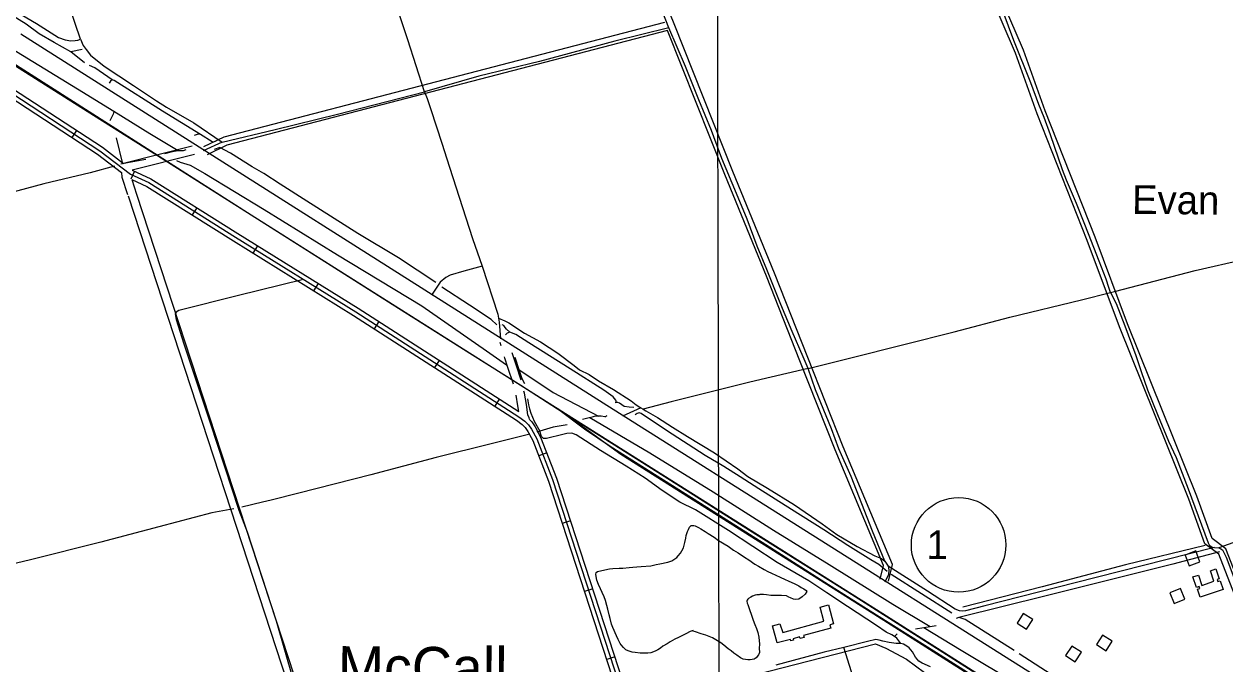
# Model space of a CAD drawing. Extents: x 3361039 to 3398939, y 576572 to 602007.
# Drawn here: x 3367984 to 3372178, y 588338 to 590571 of the extents above; entities that cross this region are included whole.
import ezdxf

# ---------------------------------------------------------------- set-up
doc = ezdxf.new("R2010")
doc.units = 0
for name, color, linetype in [('V-BLDG-IDEN', 7, 'Continuous'), ('V-BLDG-OTLN', 7, 'Continuous'), ('V-DTCH-CNTR', 7, 'Continuous'), ('V-GRID-MAJR', 7, 'Continuous'), ('V-RAIL-TRAK', 7, 'Continuous'), ('V-ROAD-CNTR', 7, 'Continuous'), ('V-ROAD-IDEN', 7, 'Continuous'), ('V-SITE-OTLN', 7, 'Continuous'), ('V-SITE-VEGE', 7, 'Continuous'), ('V-TOPO-GNAM-IDEN', 7, 'Continuous'), ('V-TOPO-SHOR', 7, 'Continuous')]:
    doc.layers.add(name, color=color, linetype=linetype)

msp = doc.modelspace()

# ---------------------------------------------------------------- linework, layer by layer
at = {"layer": 'V-BLDG-OTLN'}
for points in [[(3372053.2, 588680.5), (3372090.4, 588695), (3372075.9, 588732.3), (3372038.7, 588717.8)], [(3372172.1, 588598.2), (3372091.9, 588570.8), (3372082.2, 588599.2), (3372090.2, 588601.9), (3372088, 588608.3), (3372078.2, 588605), (3372065.7, 588641.6), (3372085.2, 588648.2), (3372097.4, 588612.4), (3372139.4, 588626.7), (3372127.1, 588662.9), (3372146.4, 588669.5), (3372158.3, 588634.8), (3372151.2, 588632.4), (3372153.6, 588625.6), (3372161.4, 588628.2)], [(3372000.2, 588549.3), (3372037.5, 588563.8), (3372023, 588601.1), (3371985.7, 588586.6)], [(3370633.6, 588448.3), (3370777.9, 588487), (3370764.6, 588536.5), (3370793.5, 588544.3), (3370811.3, 588477.9), (3370798.3, 588474.4), (3370801.3, 588463.4), (3370706.4, 588437.9), (3370708.5, 588430.1), (3370694.5, 588426.4), (3370692.9, 588432.3), (3370669.7, 588426.2), (3370671.1, 588421.2), (3370661.9, 588418.8), (3370660.7, 588423.6), (3370614, 588411.2), (3370598.2, 588470.7), (3370623.8, 588477.5)], [(3371451.9, 588480.8), (3371485.6, 588459.2), (3371507.2, 588492.8), (3371473.6, 588514.4)], [(3371729.3, 588405.5), (3371763, 588383.9), (3371784.6, 588417.5), (3371750.9, 588439.1)], [(3371621.4, 588367), (3371655, 588345.3), (3371676.7, 588379), (3371643, 588400.6)]]:
    msp.add_lwpolyline(points, close=True, dxfattribs=at)
at = {"layer": 'V-DTCH-CNTR'}
msp.add_line((3370138.1, 589232.4), (3370074.4, 589202.4), dxfattribs=at)
for points in [[(3367842.2, 590690.1), (3367903.7, 590647.2), (3367935.5, 590624.1), (3367974.5, 590604.1), (3368027.4, 590573), (3368104.5, 590524.3), (3368127.9, 590515.5), (3368147.4, 590512.9), (3368163.1, 590513.5), (3368171.8, 590515), (3368182, 590518), (3368144, 590627.3), (3368074, 590821.6), (3368016.3, 590989.1), (3367970.7, 591123.6), (3367928.2, 591249.4), (3367900.8, 591329.6), (3367873.6, 591416.1), (3367851.1, 591494.9)], [(3368676.4, 590159.3), (3368861, 590202.8), (3369078.6, 590256.1), (3369383.4, 590335), (3369325, 590516.6), (3369265.1, 590696.7), (3369213.6, 590866.5), (3369145.4, 591076.4), (3369058.2, 591352)], [(3370722.2, 589369.6), (3370705.4, 589409.7), (3370667.2, 589498.7), (3370627.4, 589592.3), (3370577.8, 589715.1), (3370545, 589796.2), (3370509.2, 589890.6), (3370472.6, 589980.3), (3370421.4, 590102.3), (3370384.8, 590199.8), (3370341.3, 590306.8), (3370294.8, 590423.3), (3370235.9, 590557.7), (3370204.7, 590638.1), (3370152.9, 590776.6), (3370079.6, 590956.8), (3370032.3, 591075.6), (3369985.8, 591192.9), (3369966.9, 591249.7)], [(3371778.1, 589634), (3371772.8, 589651.3), (3371762.9, 589680.4), (3371739.3, 589743.3), (3371701.2, 589838.5), (3371686.7, 589877.1), (3371659.2, 589944.7), (3371624.9, 590025.8), (3371610.4, 590062.8), (3371569.4, 590184.7), (3371546.5, 590244.5), (3371528.2, 590290.9), (3371500, 590366.4), (3371440.5, 590514.3), (3371403.2, 590614.2), (3371369.6, 590697.6), (3371342.9, 590762.2), (3371273.4, 590925.1), (3371239, 591009.3), (3371219.3, 591071.4), (3371207.9, 591105.1)], [(3370235.9, 590557.7), (3370047.4, 590511.1), (3369784.2, 590440.3), (3369572.1, 590389.3), (3369383.4, 590335)], [(3368182, 590518), (3368191.1, 590496), (3368201.2, 590482.5), (3368216.6, 590462.8), (3368264, 590424.7), (3368366.7, 590356.2), (3368446.8, 590303.6), (3368481.8, 590281.3), (3368576.8, 590226.2), (3368676.4, 590159.3), (3368610.2, 590128.8)], [(3369383.4, 590335), (3369391.8, 590311.4), (3369403.9, 590276.1), (3369444.1, 590151.8), (3369459.3, 590103.9), (3369504, 589967.1), (3369551, 589822.4), (3369584.5, 589725.7), (3369520, 589708.3), (3369472.9, 589694.8), (3369457.1, 589687.1), (3369438.1, 589670.1), (3369406.8, 589624.8)], [(3370722.2, 589369.6), (3370866.7, 589404.9), (3371056.8, 589453), (3371232, 589497.3), (3371426.9, 589548.5), (3371677.5, 589608.4), (3371778.1, 589634), (3371792.9, 589637.8), (3372074.2, 589710.7), (3372247.8, 589750.4), (3372406.5, 589790.2), (3372648, 589851)], [(3369584.5, 589725.7), (3369639.1, 589558.2), (3369641.3, 589544.2), (3369643.5, 589530.7), (3369648.8, 589472.3)], [(3368955.9, 589679.1), (3368733.5, 589623.6), (3368525.3, 589571), (3368515.1, 589565.6), (3368512.7, 589559.4), (3368515.6, 589540.5), (3368542.9, 589455.6), (3368633.9, 589179.6), (3368734.9, 588874.6), (3368763.8, 588799), (3368864.7, 588488.5), (3368979.5, 588091.6), (3369021.5, 587952.2)], [(3371778.1, 589634), (3371798.1, 589596.2), (3371828.6, 589518.3), (3371866.6, 589414.4), (3371885.6, 589358.6), (3371907.6, 589294.1), (3371942, 589209.1), (3371980.9, 589115.5), (3372007.7, 589058), (3372049.6, 588948.7), (3372118.9, 588760.7), (3372122.7, 588754.3), (3372130.5, 588747.2), (3372141.4, 588744.7), (3372156.3, 588743), (3372163.3, 588739.8), (3372169.6, 588735.8), (3372181.8, 588710.6), (3372239.7, 588559.6), (3372314.8, 588372.3)], [(3369641.3, 589544.2), (3369663.9, 589535.4), (3369677.2, 589528.2), (3369732.4, 589492.3), (3369788.5, 589462.7), (3369848.4, 589422.1), (3369905.9, 589379.2), (3369924.5, 589364.9), (3369958.1, 589348.1), (3369990.7, 589326.6), (3370042.9, 589295.5), (3370105.1, 589256.4), (3370121.5, 589242.9), (3370138.1, 589232.4), (3370146, 589227.4), (3370155.7, 589221.4), (3370196.2, 589198.2), (3370249.1, 589164), (3370301.2, 589131.3), (3370395.4, 589074.6), (3370477.1, 589018.9), (3370512, 588991.9), (3370580.6, 588952), (3370674.7, 588893), (3370771.2, 588826.9), (3370823.2, 588789.5), (3370893.3, 588748), (3370955.6, 588715.2), (3370978.3, 588706.4), (3370989.9, 588696.8), (3371001.5, 588679.5), (3371004.5, 588666.9), (3371003.5, 588650.5), (3370990.5, 588622.9)], [(3370989.9, 588696.8), (3370947.2, 588801.5), (3370873.2, 588992.7), (3370829.6, 589088.7), (3370803.7, 589158.8), (3370748.8, 589294.9), (3370722.2, 589369.6), (3370518.7, 589321.7), (3370243.8, 589252.5), (3370146, 589227.4)], [(3373006.1, 588963.1), (3372892.2, 588935.3), (3372666.8, 588880.5), (3372499.4, 588835.3), (3372205.6, 588760.9), (3372156.3, 588743)], [(3372141.4, 588744.7), (3371971.8, 588701.9), (3371655.1, 588621.5), (3371340.1, 588541.1), (3371271.8, 588523), (3371261.6, 588522.3), (3371251.4, 588524), (3371235.8, 588529.7), (3371139.3, 588592.6), (3371001.5, 588679.5)]]:
    msp.add_lwpolyline(points, dxfattribs=at)
at = {"layer": 'V-GRID-MAJR'}
msp.add_spline([(3370427.4, 581971.5), (3370412.4, 588030.7), (3370397.4, 594091.8), (3370382.4, 600153), (3370382.4, 600154.9)], degree=3, dxfattribs=at)
at = {"layer": 'V-RAIL-TRAK'}
for points in [[(3367945.6, 590431.2), (3368204.7, 590267.7), (3368428.9, 590125.9), (3368673.2, 589971.2), (3368987.6, 589772.8), (3369291.9, 589579.9), (3369550.2, 589417.2), (3369719.1, 589310.4), (3369847.5, 589228.4), (3369930, 589175.7), (3370220.3, 588993.2), (3370540.1, 588791.5), (3370860.7, 588589.8), (3371218.7, 588362.7), (3371602.3, 588118.8), (3371887.9, 587938.6), (3372179.8, 587756.1)], [(3372211.5, 587718.9), (3372027.8, 587834.5), (3371998.1, 587853), (3371872.3, 587931.2), (3371857.4, 587940.5), (3371718.9, 588029), (3371556.2, 588132.6), (3371374.9, 588248.2), (3371171, 588376.5), (3370960.9, 588508.8), (3370781.2, 588622.8), (3370574.9, 588753.5), (3370390.5, 588869.9), (3370217.8, 588979.1), (3370031, 589097.1), (3369941.5, 589157.6), (3369847.5, 589228.4)]]:
    msp.add_lwpolyline(points, dxfattribs=at)
at = {"layer": 'V-ROAD-CNTR'}
for p, q in [((3368168, 590200), (3368151.5, 590174.9)), ((3368370.5, 590057.6), (3368357.8, 590030.4)), ((3368587.4, 589930.3), (3368571.4, 589904.9)), ((3368799.2, 589797.6), (3368783.3, 589772.1)), ((3369011.6, 589665.7), (3368995.8, 589640.2)), ((3369223.5, 589532.6), (3369207.3, 589507.4)), ((3369650.7, 589448), (3369646.9, 589460)), ((3369433.8, 589397.5), (3369417.6, 589372.3)), ((3369644.1, 589262.4), (3369627.9, 589237.1)), ((3369810, 589074.6), (3369782, 589063.8)), ((3369892.6, 588837.9), (3369864, 588828.6)), ((3369970.1, 588600.2), (3369941.5, 588590.9)), ((3370047.6, 588362.5), (3370019, 588353.2))]:
    msp.add_line(p, q, dxfattribs=at)
for points in [[(3371003.2, 588626.5), (3371017.2, 588684.6), (3370845.1, 589096.2), (3370722, 589407.4), (3370605.2, 589702.1), (3370459.2, 590057), (3370254.6, 590572.2), (3369974.7, 591262.4)], [(3372321.3, 588381.9), (3372181.3, 588739.8), (3372133.4, 588775.5), (3372079.7, 588923.6), (3371837.9, 589524.9), (3371725.1, 589827), (3371550, 590268.1), (3371474.6, 590480.3), (3371284.2, 590922.9), (3371207.8, 591120.2)], [(3372293.4, 588371), (3372156.5, 588720.9), (3372108.2, 588756.9), (3372051.6, 588912.9), (3371809.9, 589514), (3371697.1, 589816.2), (3371521.9, 590257.6), (3371446.7, 590469.4), (3371256.5, 590911.5), (3371179.8, 591109.4)], [(3370220.7, 590576.2), (3368682.5, 590176.7), (3368610.7, 590142.2)], [(3367972.7, 590536.6), (3370041.1, 589227.6), (3372133.4, 587908), (3372548.9, 587642.9), (3372713.2, 587540), (3372836.3, 587463.6), (3372976.6, 587386.1), (3373063.7, 587340.8), (3373204.5, 587279.6), (3373342, 587220.4), (3373566.9, 587140.5), (3374215.4, 586918), (3375825.3, 586374.2), (3377806.4, 585697.6), (3379296.7, 585195.5)], [(3370231.9, 590548.1), (3368692.9, 590148.4), (3368623.7, 590115.2)], [(3370974, 588633.5), (3370985.8, 588682.1), (3370817.3, 589084.9), (3370694.1, 589396.4), (3370577.4, 589690.9), (3370431.4, 590045.8), (3370231.9, 590548.1)], [(3367860.7, 590489.5), (3368777.1, 589905.5), (3369852.6, 589226.5), (3370961.5, 588528.4), (3372150.4, 587774.5), (3372424.5, 587608.2), (3372610.3, 587489.4), (3372790.6, 587384.5), (3372960.8, 587288.3), (3373181.3, 587168.9), (3373369.1, 587073.4), (3373570.1, 586974.5), (3373782.1, 586875.7), (3374001.2, 586776.8), (3374188.4, 586697.3), (3374452.1, 586595.4), (3374672.6, 586512), (3374926.7, 586423.8), (3375200, 586337.3), (3375711.3, 586176.9), (3376463.9, 585943.6), (3379229.7, 585078.7)], [(3367916.8, 590364.1), (3368258.1, 590141.1), (3368332, 590085)], [(3367900.4, 590338.9), (3368240.8, 590116.5), (3368324.3, 590053.1)], [(3367908.6, 590351.5), (3368249.5, 590128.8), (3368356.4, 590047.6), (3368419.9, 590018), (3368723.4, 589826.9), (3369142.7, 589566.7), (3369712.2, 589200.8), (3369733.7, 589184.9), (3369745.7, 589173.1), (3369756.5, 589157.5), (3369774.9, 589123.7), (3369830.1, 588981.2), (3370079, 588217.7), (3370284.1, 587595.7)], [(3368572.1, 590144.5), (3368332, 590085)], [(3368579.4, 590115.4), (3368362, 590061.5)], [(3368324.3, 590053.1), (3368326.3, 590036.7), (3368346.1, 589976.2)], [(3368360.3, 590029.2), (3368412.7, 590004.8), (3368715.5, 589814.2), (3369134.7, 589554), (3369703.7, 589188.4), (3369724, 589173.4), (3369734.2, 589163.4), (3369743.8, 589149.7), (3369761.2, 589117.4), (3369815.9, 588976.2), (3370053.8, 588246.5)], [(3368360.3, 590029.2), (3368377.4, 589977.1)], [(3368362, 590061.5), (3368427.1, 590031.2), (3368731.4, 589839.7), (3369150.7, 589579.4), (3369711.7, 589218.9)], [(3368347.5, 589971.9), (3369002.9, 587969)], [(3368377.4, 589977.1), (3369032, 587976.5)], [(3369693.3, 589314.8), (3369674.3, 589372.3), (3369663.6, 589404.9), (3369662.2, 589409.7)], [(3369720.3, 589328.9), (3369702.8, 589381.7), (3369692.3, 589413.6), (3369689.4, 589423.9)], [(3369712.1, 589218.7), (3369708.9, 589238.4), (3369702.6, 589275.9)], [(3369750, 589192.6), (3369748, 589196.5), (3369744.2, 589207.6), (3369738.5, 589243.3), (3369731.8, 589283.1), (3369730.1, 589290.2)], [(3369848.5, 589229), (3370068, 589069.6), (3370951.9, 588513.2), (3372140.9, 587759.2), (3372415, 587592.9), (3372600.9, 587474), (3372781.6, 587368.9), (3372952.1, 587272.6), (3373173, 587152.9), (3373361, 587057.3), (3373562.3, 586958.2), (3373774.6, 586859.3), (3373994, 586760.4), (3374181.6, 586680.6), (3374445.7, 586578.6), (3374666.4, 586495.1), (3374921, 586406.7), (3375194.6, 586320.1), (3375706, 586159.8), (3376458.6, 585926.4), (3377434.3, 585621.3), (3377637.5, 585576.6)], [(3369749.2, 589190.7), (3369757.2, 589182.8), (3369769.3, 589165.4), (3369788.5, 589130), (3369844.2, 588986.2), (3370093.3, 588222.4), (3370298.3, 587600.4)]]:
    msp.add_lwpolyline(points, dxfattribs=at)
at = {"layer": 'V-ROAD-IDEN'}
msp.add_circle((3371248, 588753.6), 165, dxfattribs=at)
at = {"layer": 'V-SITE-OTLN'}
msp.add_lwpolyline([(3370583.3, 586862.1), (3370509.3, 587075.4), (3370396.4, 587419.6), (3370296.7, 587708.1), (3370251.2, 587869.7), (3370145.1, 588204.1), (3370585.1, 588313.2), (3370958.3, 588407.8), (3370994.2, 588393.5), (3371066, 588355.2), (3371129.4, 588308.7), (3371241.3, 588258.9), (3371512.1, 588128.2), (3371772.7, 587956), (3371935.5, 587858.4), (3372160.2, 587706), (3371797.4, 587543.3), (3371447.4, 587281.9), (3371101.8, 587035.7), (3370671.1, 586887.6)], close=True, dxfattribs=at)
at = {"layer": 'V-SITE-VEGE'}
for points in [[(3370035.8, 588477.3), (3370031.2, 588497.1), (3370027.7, 588509.6), (3370023.5, 588528.9), (3370019.6, 588542.2), (3370015.4, 588560), (3370009.9, 588572.5), (3369990.3, 588614.9), (3369984.8, 588630.2), (3369981, 588650), (3369982.7, 588656.8), (3369987.5, 588660.4), (3370001.7, 588664.2), (3370028.3, 588669.6), (3370040.7, 588670.7), (3370062.1, 588672), (3370075.7, 588672.3), (3370097.9, 588674.5), (3370110.8, 588675.9), (3370124, 588677), (3370138.9, 588678), (3370173.5, 588680.9), (3370191.7, 588685.5), (3370204.2, 588687.4), (3370232.4, 588693.5), (3370246.1, 588698.2), (3370253.8, 588702.1), (3370263.5, 588710.1), (3370268.8, 588715.6), (3370276.6, 588725.2), (3370281.5, 588733.2), (3370286.8, 588743.6), (3370292.2, 588762), (3370295.2, 588776.5), (3370296.9, 588786.1), (3370301.5, 588800.1), (3370305.2, 588807.3), (3370308.5, 588815.3), (3370311.3, 588818.9), (3370314.2, 588820.9), (3370317.4, 588821.7), (3370323, 588821.6), (3370328.6, 588819.9), (3370339.4, 588813.8), (3370348.2, 588809.3), (3370363, 588799.9), (3370373.8, 588793.7), (3370394.2, 588780.2)], [(3370394.2, 588780.2), (3370409.7, 588769.2), (3370443.3, 588748.7), (3370462, 588735.7), (3370477.6, 588725.9), (3370500.4, 588710.3), (3370515.5, 588701.3), (3370535.9, 588686.6), (3370549.5, 588679.2), (3370569.1, 588667.8), (3370582.3, 588660.8), (3370594.3, 588654.6), (3370624.7, 588641.4), (3370642.3, 588633.2), (3370653.1, 588628.7), (3370675.5, 588617.2), (3370689.9, 588610.2), (3370698.7, 588604.9), (3370707.1, 588600.3), (3370715.8, 588594.2), (3370717.4, 588591), (3370711.7, 588581.4), (3370701.9, 588571.8), (3370689.8, 588564.3), (3370677.3, 588562.9), (3370670.9, 588564.1), (3370660.9, 588568.7), (3370655.3, 588571.5), (3370646.5, 588575.3), (3370629.6, 588576.6), (3370621.2, 588576.7), (3370603.9, 588577.3), (3370592.6, 588577.4), (3370577, 588579.2), (3370566.5, 588580.1), (3370554, 588580.3), (3370551.2, 588579.5), (3370543.2, 588579.2), (3370537.1, 588577.6), (3370527.8, 588574.1), (3370522.2, 588571.4), (3370514.5, 588567), (3370511.6, 588564.2), (3370509.6, 588560.7), (3370508.8, 588557.4), (3370509.5, 588550.6), (3370511.4, 588545.4), (3370530.2, 588490.9), (3370536.4, 588475.5), (3370542.3, 588461.8), (3370547, 588448.1), (3370550, 588431.5), (3370552.2, 588407.4), (3370552, 588393.7), (3370552.3, 588378), (3370549, 588370), (3370541.2, 588359.7), (3370534.3, 588354.9), (3370520.6, 588352.2), (3370512.2, 588352.3), (3370496.1, 588355.3), (3370486.5, 588359.5), (3370473.3, 588368.4), (3370463, 588376.2), (3370453.4, 588383.5), (3370443.4, 588390.9), (3370427.9, 588403.1), (3370417.9, 588411.3), (3370400.4, 588422.7), (3370388, 588429.7), (3370365.1, 588438), (3370349.5, 588443.4), (3370329.1, 588449.6), (3370321.1, 588452.5), (3370321.1, 588454.9), (3370310.2, 588451), (3370296, 588443.5), (3370286.3, 588438.8), (3370269.7, 588430.1), (3370257.6, 588424.2), (3370240.6, 588414.8), (3370229.7, 588408.5), (3370215.5, 588399.8), (3370207, 588393.4), (3370197.7, 588387.9), (3370188, 588382.8), (3370172.7, 588377.3), (3370162.2, 588375.8), (3370146.5, 588375.2), (3370135.7, 588375.3), (3370118.4, 588377.5), (3370107.6, 588379.6), (3370093.9, 588383.8), (3370086.3, 588387.9), (3370077.6, 588395.2), (3370069.2, 588404.6), (3370066.5, 588409), (3370059.4, 588423.6), (3370053.1, 588436.1), (3370040.5, 588464.8), (3370035.8, 588477.3)]]:
    msp.add_lwpolyline(points, dxfattribs=at)
at = {"layer": 'V-TOPO-SHOR'}
for p, q in [((3368186.9, 590482.6), (3368148, 590474)), ((3368305.8, 590173.9), (3368328.5, 590083.8)), ((3371224.5, 588514.8), (3371012.7, 588650.3)), ((3371033.6, 588443.7), (3371024.2, 588433.5)), ((3371571.6, 588301.7), (3371460, 588373.7))]:
    msp.add_line(p, q, dxfattribs=at)
for points in [[(3368195.3, 590435.8), (3368148, 590474), (3368089.9, 590506.9), (3368037.8, 590536.8), (3367992, 590570.3), (3367898.7, 590628.3), (3367783.3, 590702.7), (3367646.4, 590789.6), (3367498.1, 590882.8), (3367358.2, 590969), (3367208.3, 591062.2), (3367100.5, 591131.1), (3366956.8, 591222.7), (3366883.4, 591268.2), (3366873.4, 591274.4), (3366868.8, 591273), (3366858.7, 591261.5)], [(3368523, 590128.2), (3368423.6, 590187.7), (3368297.6, 590265.6), (3368171.2, 590343.6), (3367821.7, 590556.8), (3367563.3, 590722), (3367253.8, 590925.5), (3366973.1, 591094.8), (3366890.6, 591151.1), (3366877.2, 591126.6)], [(3368291.7, 590377), (3368232.1, 590418.4), (3368212.9, 590426.3)], [(3368600.6, 590185.8), (3368467.5, 590267.3), (3368298.6, 590374.6), (3368291.7, 590377), (3368286.2, 590372.4), (3368281.5, 590364.8)], [(3368297.6, 590265.6), (3368295.2, 590256.4), (3368284.1, 590233.4)], [(3368654.2, 590162.9), (3368646.5, 590159.2), (3368641.9, 590160), (3368600.6, 590185.8), (3368592.9, 590187.4), (3368578.2, 590182.2)], [(3368550, 590132.5), (3368539.9, 590128.7), (3368523, 590128.2), (3368501.4, 590125.3), (3368475.2, 590118.7)], [(3369422.5, 589668.9), (3369292.6, 589755), (3369149.6, 589839.7), (3368971.4, 589953.2), (3368878.9, 590011.9), (3368821.6, 590049.5), (3368781.1, 590073), (3368705.4, 590120), (3368668.6, 590140.4), (3368648.5, 590133)], [(3368300.7, 590075.1), (3368215, 590052.2), (3368053.7, 590013.1), (3367828.3, 589953.2), (3367640, 589904.4), (3367423.8, 589849.8), (3367287.2, 589811.3)], [(3368410.3, 590098.6), (3368351.7, 590088.4), (3368328.5, 590083.8), (3368322.4, 590082.6)], [(3368516.5, 590094.4), (3368529.5, 590089.6), (3368564, 590078.4), (3368615.3, 590049.4), (3368823.3, 589924), (3369078.7, 589765.8), (3369373.9, 589587.8), (3369599.3, 589430.7), (3369669.6, 589381.4)], [(3369634.9, 589521.1), (3369615.1, 589539.8), (3369540.2, 589590.7), (3369443.9, 589653.3)], [(3369680.9, 589496), (3369668.7, 589506.9), (3369664.1, 589512.3), (3369660.3, 589519.3), (3369654.2, 589521.7)], [(3370053.1, 589251), (3370050.9, 589258.8), (3370041.8, 589270.4), (3370008.9, 589293.1), (3369891.9, 589368.2), (3369747.4, 589459.1), (3369702.3, 589488.1), (3369680.9, 589496), (3369671.6, 589493), (3369666.1, 589486.9)], [(3369698.4, 589408.8), (3369712.8, 589365.4), (3369723, 589334.7), (3369732, 589316.9)], [(3369712.8, 589365.4), (3369832, 589284.8), (3369990.2, 589203.2)], [(3369742.2, 589263.6), (3369745.9, 589242), (3369749.6, 589228.1), (3369754, 589212.7), (3369765.3, 589184.9), (3369785.1, 589150.1)], [(3370113.7, 589232.7), (3370097.6, 589233.6), (3370079.9, 589236.9), (3370072.2, 589242.4), (3370063.8, 589248.6), (3370058.5, 589250.2), (3370053.1, 589251), (3370049.2, 589248.8)], [(3370019.5, 589204.4), (3370017.2, 589202.2), (3370015.6, 589199.9), (3370012.5, 589199.9), (3369999.5, 589202.4), (3369990.2, 589203.2), (3369974.8, 589201.1), (3369960.4, 589197.3), (3369957.8, 589196.6), (3369934.7, 589190.7)], [(3371148.8, 588467.4), (3371018, 588545), (3370796.3, 588684.4), (3370602.1, 588803.5), (3370391.1, 588937.4), (3370169.3, 589073.7), (3369960.4, 589197.3)], [(3370998.2, 588660.4), (3370969.2, 588685.4), (3370941.7, 588701.8), (3370861.4, 588752), (3370777.3, 588806), (3370664.9, 588877.3), (3370550.2, 588949.3), (3370485.2, 588991.6), (3370427.9, 589026.8), (3370362.9, 589066), (3370227.5, 589152.9), (3370139.7, 589211.6), (3370132, 589214), (3370125, 589212.5), (3370118.1, 589207.2)], [(3369880.6, 589172.8), (3369832, 589164.1), (3369785.1, 589150.1), (3369774.9, 589147)], [(3371046.3, 588409.7), (3371032.6, 588427.6), (3371024.2, 588433.5), (3371015, 588440.1), (3370995.1, 588448.8), (3370960.7, 588472.2), (3370859.8, 588538.8), (3370788, 588586.5), (3370724.6, 588628), (3370614.4, 588692.3), (3370443.9, 588803.4), (3370329.2, 588875.5), (3370274.1, 588903), (3370213, 588942.9), (3370153.4, 588986.7), (3370086.9, 589028.2), (3369997.4, 589083.1), (3369912.5, 589137.1), (3369897.2, 589143.4), (3369879.5, 589142.1), (3369851.7, 589135.4), (3369822.4, 589128.1), (3369809.3, 589124.3), (3369798.5, 589125.2), (3369790.9, 589131.5), (3369785.1, 589150.1)], [(3369750.1, 589140.4), (3369615.8, 589106.4), (3369423.7, 589058.5), (3369195.9, 588998.6), (3368944.3, 588934.3), (3368847.8, 588909.2), (3368817.7, 588902.6), (3368745.2, 588885.6)], [(3368717.4, 588879.8), (3368640.2, 588865.2), (3368455.7, 588816.4), (3368252.7, 588763.2), (3368006.5, 588701.2), (3367771.1, 588645.2), (3367684.6, 588618.4)], [(3372158.7, 588728.9), (3371995.9, 588686.7), (3371730.2, 588619.8), (3371554.1, 588576.2), (3371248.2, 588500.7)], [(3372109.5, 588751.4), (3371831.2, 588683.8), (3371540.3, 588607.7), (3371262.7, 588536.2)], [(3371170.1, 588470.8), (3371148.8, 588467.4), (3371127, 588463.9), (3371097.6, 588459.2)], [(3371442.4, 588385.4), (3371270.4, 588492.8), (3371257.4, 588498.3), (3371248.2, 588500.7), (3371238.9, 588496.2)], [(3371600.3, 588172.5), (3371457.3, 588264.9), (3371257, 588384.8), (3371127, 588463.9)], [(3371149.3, 588327.8), (3371120.2, 588340.4), (3371108.7, 588347.5), (3371097.3, 588361.5), (3371087.5, 588380), (3371075.4, 588394.8), (3371067, 588400.3), (3371055.5, 588406.6), (3371046.3, 588409.7), (3371030.1, 588409.9), (3371005.5, 588413.3), (3370983.2, 588417.3), (3370971, 588421.3), (3370958.7, 588423), (3370929.3, 588416.4), (3370847.3, 588396), (3370778.1, 588378.8), (3370609.8, 588334.4)], [(3370924.6, 588135.5), (3370923.3, 588161), (3370912.8, 588197.1), (3370874, 588311.1), (3370847.3, 588396)]]:
    msp.add_lwpolyline(points, dxfattribs=at)

# ---------------------------------------------------------------- texts
at = {"layer": 'V-BLDG-IDEN'}
msp.add_text('Evan  Hall  Plantation', height=100, rotation=359.4818, dxfattribs=at).set_placement((3371853.3, 589908.9))
at = {"layer": 'V-ROAD-IDEN'}
msp.add_text(' 1 ', height=100, rotation=359.4818, dxfattribs=at).set_placement((3371098.7, 588705))
at = {"layer": 'V-TOPO-GNAM-IDEN'}
msp.add_text('McCall', height=145, rotation=359.4818, dxfattribs=at).set_placement((3369079.5, 588255.4))

doc.saveas('drawing.dxf')
